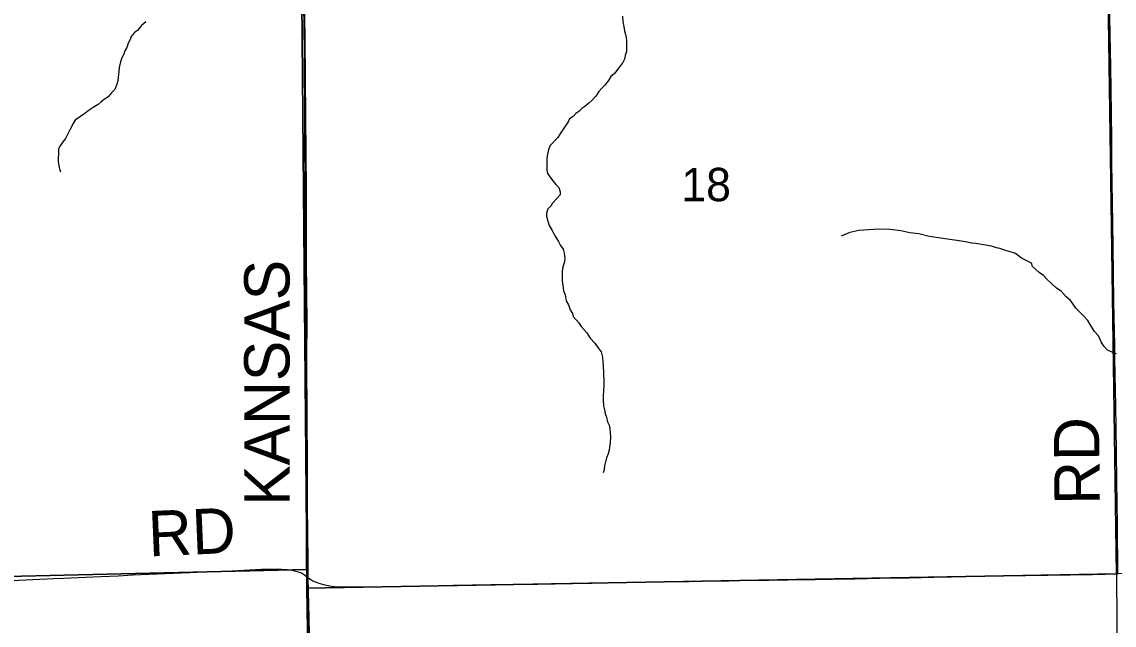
# Model space of a CAD drawing. Extents: x 1985906 to 2360102, y 891258 to 1222054.
# Drawn here: x 2170439 to 2177669, y 977663 to 981655 of the extents above; entities that cross this region are included whole.
import ezdxf

# ---------------------------------------------------------------- set-up
doc = ezdxf.new("R2010")
doc.units = 0
for name, color, linetype in [('GM_X_County_Road', 7, 'Continuous'), ('GM_X_County_Road_Text', 7, 'Continuous'), ('GM_X_Minor_River', 7, 'Continuous'), ('GM_X_Section', 7, 'Continuous'), ('GM_X_Section_Text', 7, 'Continuous'), ('GM_X_Township', 7, 'Continuous'), ('GM_X_Township_Road', 7, 'Continuous'), ('GM_X_Township_Road_Text', 7, 'Continuous')]:
    doc.layers.add(name, color=color, linetype=linetype)

msp = doc.modelspace()

# ---------------------------------------------------------------- linework, layer by layer
at = {"layer": 'GM_X_County_Road'}
msp.add_lwpolyline([(2177692.5, 978002.1), (2177690.2, 978325.6), (2177689.2, 978473.3), (2177687.7, 978620.8), (2177684.6, 978801.1), (2177681.8, 978981.4), (2177678, 979227.5), (2177676, 979309.5), (2177673.4, 979440.3), (2177672.4, 979522.2), (2177671, 979604.1), (2177668.6, 979702.5), (2177667.5, 979800.8), (2177664.3, 979997.6), (2177662.7, 980161.5), (2177660, 980325.5), (2177654.7, 980719), (2177652.6, 980883), (2177650.5, 981047), (2177646.3, 981358.7), (2177642, 981571.8), (2177639.1, 981801.4), (2177637, 981946.9)], dxfattribs=at)
at = {"layer": 'GM_X_Minor_River'}
for points in [[(2174415.3, 981693.3), (2174417.6, 981655.2), (2174423.8, 981625.1), (2174428, 981595), (2174434.2, 981570.9), (2174438.3, 981550.9), (2174440.5, 981528.8), (2174440.9, 981458.6), (2174433.1, 981432.4), (2174427.3, 981408.3), (2174417.5, 981386.2), (2174389.8, 981351.9), (2174362.1, 981313.6)], [(2171258.9, 981656.4), (2171231.1, 981632.1), (2171205.4, 981597.9), (2171185.5, 981583.7), (2171163.7, 981557.5), (2171155.8, 981537.4), (2171142, 981513.2), (2171134.2, 981485.1), (2171120.4, 981462.9), (2171114.6, 981440.8), (2171100.8, 981416.6), (2171092.9, 981390.5), (2171083.2, 981352.3), (2171081.4, 981324.2), (2171075.7, 981290), (2171073.9, 981263.9), (2171068, 981241.8), (2171054.3, 981207.6), (2171032.4, 981185.4), (2171010.6, 981159.2), (2170984.8, 981141), (2170964.9, 981126.8), (2170943.1, 981108.7), (2170911.2, 981088.4), (2170877.4, 981066.2), (2170855.6, 981048), (2170792, 981003.5), (2170778.1, 980983.3), (2170754.5, 980937), (2170728.9, 980882.7), (2170711.1, 980860.5), (2170693.3, 980834.3), (2170681.4, 980814.2), (2170681.6, 980784.1), (2170679.9, 980752), (2170680, 980731.9), (2170684.2, 980703.8), (2170688.3, 980681.8), (2170694.5, 980661.7)], [(2174362.1, 981313.6), (2174338.2, 981293.4), (2174322.4, 981267.2), (2174296.7, 981237), (2174278.8, 981216.8), (2174257, 981194.6), (2174237.2, 981164.4), (2174211.5, 981134.1), (2174191.6, 981116), (2174165.8, 981095.8), (2174145.9, 981081.6), (2174126.1, 981061.4), (2174106.2, 981049.3), (2174088.3, 981029.1), (2174064.5, 981012.9), (2174054.6, 980992.8), (2174030.9, 980958.5), (2174009.1, 980924.3), (2173987.4, 980890.1), (2173935.8, 980837.6), (2173924, 980809.4), (2173916.3, 980769.2), (2173914.5, 980747.2), (2173914.7, 980721.1), (2173912.8, 980694.9), (2173915, 980672.9), (2173919.2, 980650.8), (2173939.3, 980620.8), (2173955.5, 980600.8), (2173973.6, 980578.8), (2173993.7, 980558.9), (2174001.9, 980530.8), (2174002, 980510.7), (2173980.2, 980486.5), (2173952.5, 980456.3), (2173940.6, 980436.1), (2173920.8, 980418), (2173911, 980389.8), (2173911.1, 980369.8), (2173921.4, 980335.7), (2173929.5, 980307.6), (2173949.8, 980273.6), (2173964, 980243.5), (2173990.2, 980201.5), (2174004.4, 980175.5), (2174022.5, 980151.5), (2174028.7, 980125.5), (2174032.9, 980093.4), (2174031.1, 980067.3), (2174023.3, 980047.2), (2174017.4, 980023), (2174015.6, 980002.9), (2174016, 979940.7), (2174022.3, 979894.6), (2174024.5, 979874.5), (2174034.6, 979848.5), (2174040.9, 979808.4), (2174057.1, 979782.3), (2174067.3, 979750.3), (2174083.4, 979726.3), (2174087.6, 979706.2), (2174125.8, 979664.3), (2174142, 979638.3), (2174178.2, 979596.3), (2174200.5, 979562.3), (2174232.7, 979528.4), (2174252.9, 979498.4), (2174273, 979472.4), (2174281.3, 979436.3), (2174285.5, 979406.2), (2174287.6, 979382.1), (2174288, 979329.9), (2174290.4, 979275.7), (2174290.5, 979251.7), (2174288.8, 979213.5), (2174287, 979181.4), (2174287.2, 979155.3), (2174289.5, 979115.1), (2174295.7, 979087.1), (2174299.8, 979063), (2174308, 979039), (2174316.2, 979008.9), (2174326.3, 978986.9), (2174330.5, 978964.8), (2174332.7, 978932.7), (2174334.9, 978908.6), (2174333.1, 978872.5), (2174329.4, 978840.3), (2174325.5, 978820.2), (2174319.7, 978796.1), (2174309.9, 978770), (2174296.3, 978717.7), (2174292.4, 978693.6), (2174286.6, 978671.5)], [(2176643.7, 980206.5), (2176444.3, 980235.7), (2176376.2, 980251.3), (2176316.2, 980258.9), (2176256.2, 980272.5), (2176184.2, 980282), (2176106.2, 980283.5), (2176046.3, 980279), (2175978.4, 980274.5), (2175920.5, 980262.1), (2175862.8, 980237.6)], [(2177564.3, 979577.8), (2177538.1, 979605.6), (2177509.6, 979653.4), (2177495.3, 979679.3), (2177467, 979709.1), (2177442.7, 979734.9), (2177414.5, 979760.7), (2177398.2, 979786.6), (2177379.9, 979810.5), (2177351.7, 979836.3), (2177319.3, 979874), (2177287.1, 979893.8), (2177252.7, 979925.5), (2177222.4, 979953.3), (2177202.2, 979977.2), (2177172, 979996.9), (2177127.6, 980036.6), (2177121.3, 980058.6), (2177099.2, 980068.4), (2177055, 980092), (2177016.7, 980121.7), (2176974.5, 980135.4), (2176942.4, 980145.1), (2176912.3, 980154.8), (2176890.2, 980160.7), (2176856.1, 980170.4), (2176830, 980176.1), (2176753.9, 980187.5), (2176723.9, 980191.2), (2176695.8, 980196.9), (2176669.7, 980202.7), (2176643.7, 980206.5), (2176638.6, 980208.1)], [(2177683.6, 979458.6), (2177655.5, 979470.4), (2177625.3, 979482.1), (2177601, 979509.9), (2177582.7, 979537.8), (2177564.3, 979577.8)]]:
    msp.add_lwpolyline(points, dxfattribs=at)
at = {"layer": 'GM_X_Section'}
for points in [[(2177606.4, 983364), (2177684.9, 978001.6), (2172324.4, 977907.6), (2172325.4, 978031.7), (2172279.3, 983302.3)], [(2177606.4, 983364), (2182931.4, 983396.1), (2183029.1, 978117.9), (2177684.9, 978001.6)], [(2172279.3, 983302.3), (2172325.4, 978031.7), (2167129.2, 977910.1), (2166966.6, 983229.8)], [(2172325.4, 978031.7), (2172324.4, 977907.6), (2172411.1, 972565.3), (2167117.8, 972578.4), (2167129.2, 977910.1)], [(2177684.9, 978001.6), (2177721.3, 972643.1), (2172411.1, 972565.3), (2172324.4, 977907.6)]]:
    msp.add_lwpolyline(points, close=True, dxfattribs=at)
at = {"layer": 'GM_X_Township'}
for points in [[(2156648.5, 993789.2), (2164159.2, 993883.8), (2165196.4, 993888.2), (2166552.4, 993914.1), (2166862.9, 993905.7), (2169506.3, 993945.3), (2172149.7, 993984.9), (2172154.7, 991965.8), (2172160.3, 990929.8), (2172244.4, 985925.1), (2172245.5, 985857.7), (2172282.9, 983305.3), (2172310.4, 981461), (2172320.8, 979010.9), (2172323.6, 978044.6), (2172328, 978009.2), (2172332.4, 977973.9), (2172383.7, 975340.9), (2172383.7, 975256.1), (2172413.7, 972560.3), (2169717.9, 972555.4), (2167076.9, 972563.1), (2161682.5, 972546.6)], [(2177694.5, 972632.7), (2175875.3, 972587.6), (2173364.4, 972562.8), (2172413.7, 972560.3), (2172383.7, 975256.1), (2172383.7, 975340.9), (2172332.4, 977973.9), (2172328, 978009.2), (2172323.6, 978044.6), (2172320.8, 979010.9), (2172310.4, 981461), (2172282.9, 983305.3), (2172245.5, 985857.7), (2172244.4, 985925.1), (2172160.3, 990929.8), (2172154.7, 991965.8), (2172149.7, 993984.9), (2174813.9, 994019.4), (2177799.9, 994032)]]:
    msp.add_lwpolyline(points, dxfattribs=at)
at = {"layer": 'GM_X_Township_Road'}
for points in [[(2172335.2, 977976.6), (2172333.3, 978069.1), (2172332.1, 978282.1), (2172330.8, 978445.9), (2172330.8, 978576.9), (2172329.3, 978789.7), (2172327.9, 978986.3), (2172326.3, 979461.5), (2172327.1, 979658.1), (2172323.1, 980066.2), (2172322.8, 980154.9), (2172322.8, 980265.4), (2172322.9, 980428), (2172323.2, 980591.7), (2172321.2, 980739.1), (2172320.9, 980778.9), (2172319.1, 981034.1), (2172316.8, 981279.9), (2172313.9, 981542.1), (2172310, 981837.1)], [(2170372.1, 977957.4), (2170650.4, 977970.9), (2170715.8, 977974.1), (2170863.2, 977980.1), (2170961.5, 977984.5), (2171076.1, 977989.7), (2171174.3, 977994.8), (2171387.2, 978005), (2171551, 978011), (2171698.4, 978017), (2171829.4, 978022.7), (2172026.1, 978032.3), (2172091.5, 978034.3), (2172156.6, 978034), (2172194.5, 978030.9), (2172227.5, 978025.7), (2172259.6, 978018.7), (2172289.2, 978008.3), (2172303, 978000.4), (2172320.7, 977988), (2172335.2, 977976.6)], [(2172335.2, 977976.6), (2172342.1, 977971.5), (2172351.3, 977964.8), (2172366, 977956.7), (2172381.1, 977949.6), (2172412.2, 977938), (2172444, 977928.8), (2172476.5, 977922), (2172509.4, 977917.9), (2172542.4, 977916), (2172657.5, 977915.9), (2172854.2, 977919.1), (2173034.6, 977921.4), (2173296.9, 977927.8), (2173542.9, 977932.2), (2173690.4, 977934), (2173854.4, 977934.9), (2174083.9, 977939), (2174215, 977941.6), (2174379, 977944.7), (2174477.4, 977946.3), (2174592.1, 977948.8), (2174723.2, 977950.9), (2174854.4, 977952.6), (2175034.5, 977955.7), (2175118.8, 977957.1), (2175257.7, 977959.7), (2175382.8, 977961.4), (2175509.1, 977963.3), (2175689.4, 977965.1), (2175804.2, 977966.9), (2175951.7, 977970.4), (2176115.6, 977973.1), (2176312.4, 977975.5), (2176476.4, 977980.1), (2176591.2, 977983.3), (2176853.4, 977989.1), (2177082.9, 977992.3), (2177525.7, 977999), (2177692.5, 978002.1)], [(2172392.1, 975329.7), (2172391.7, 975403.1), (2172389.9, 975461.3), (2172386.5, 975589.4), (2172382.7, 975779), (2172380.9, 975873.5), (2172379.1, 975975.5), (2172374.2, 976210.6), (2172371.7, 976335.7), (2172366.5, 976546.5), (2172362.1, 976727), (2172360, 976810.3), (2172353.6, 977072.3), (2172350.9, 977230.6), (2172347.3, 977398.9), (2172340.7, 977708.9), (2172335.2, 977976.6)]]:
    msp.add_lwpolyline(points, dxfattribs=at)

# ---------------------------------------------------------------- texts
at = {"layer": 'GM_X_County_Road_Text'}
msp.add_text('RD', height=300, rotation=90.49338, dxfattribs=at).set_placement((2177574.5, 978460.8))
at = {"layer": 'GM_X_Section_Text'}
msp.add_text('18', height=221, rotation=0.00001, dxfattribs=at).set_placement((2174803.8, 980468.1))
at = {"layer": 'GM_X_Township_Road_Text'}
for s, rotation, p in [('KANSAS', 90, (2172210.8, 978452.6)), ('RD', 2.44657, (2171281, 978117.4))]:
    msp.add_text(s, height=300, rotation=rotation, dxfattribs=at).set_placement(p)

doc.saveas('drawing.dxf')
